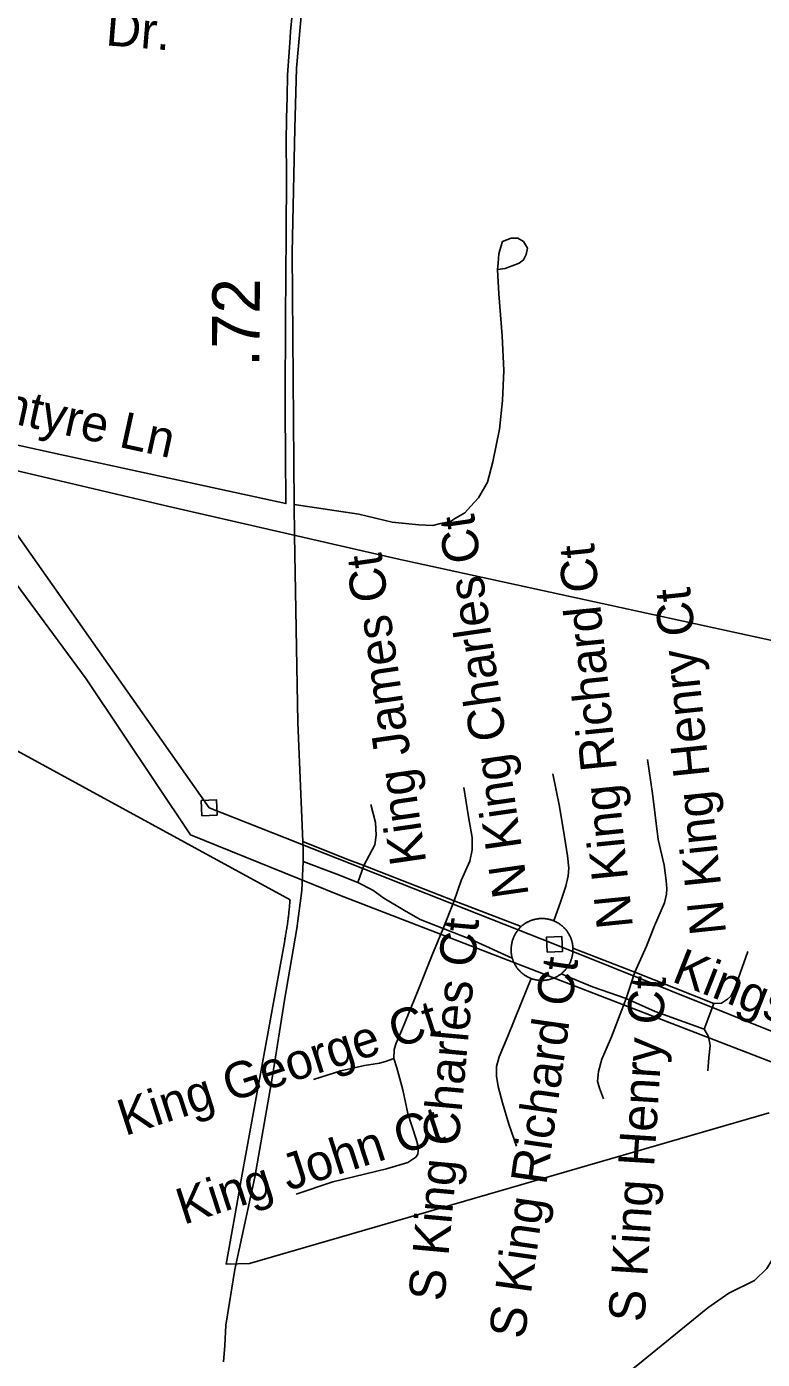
# Model space of a CAD drawing. Extents: x 2220236 to 2384410, y 720751 to 894131.
# Drawn here: x 2333116 to 2335051, y 803431 to 806939 of the extents above; entities that cross this region are included whole.
import ezdxf

# ---------------------------------------------------------------- set-up
doc = ezdxf.new("R2010")
doc.units = 0
doc.layers.add('Default', color=7, linetype='Continuous')

msp = doc.modelspace()

# ---------------------------------------------------------------- linework, layer by layer
at = {"layer": 'Default'}
for p, q in [((2334002.5, 804730.4), (2333987.1, 804685.9)), ((2334002.5, 804730.4), (2334240.2, 804638)), ((2334240.2, 804638), (2334211.5, 804564.7)), ((2334240.2, 804638), (2334416.5, 804569.9)), ((2334552.8, 804513), (2334715.7, 804449.6)), ((2334693, 804380.4), (2334715.7, 804449.6)), ((2334715.7, 804449.6), (2334923.8, 804367.5)), ((2334898.1, 804300.1), (2334923.8, 804367.5))]:
    msp.add_line(p, q, dxfattribs=at)
for points in [[(2333820.8, 805599.9), (2333819.3, 805681), (2333814.2, 806343.7), (2333821, 806670.7), (2333826.2, 806829.1), (2333847.2, 807065.2)], [(2332900.8, 805878.8), (2333196.5, 805814.2), (2333797.8, 805683.1), (2333796.8, 805814.8), (2333796, 805922.6), (2333796.2, 805950.8), (2333797.2, 806173.8), (2333798.2, 806391.2), (2333799.2, 806548.3), (2333799, 806635.6), (2333799.2, 806697.2), (2333801.2, 806753.9), (2333802.5, 806811.7), (2333806.2, 806871.2), (2333809, 806908.8), (2333810.2, 806926.8), (2333811, 806934.4), (2333816, 806987.8)], [(2332900.8, 805878.8), (2333196.5, 805814.2), (2333797.8, 805683.1), (2333796.8, 805814.8), (2333796, 805922.6), (2333796.2, 805950.8), (2333797.2, 806173.8), (2333798.2, 806391.2), (2333799.2, 806548.3), (2333799, 806635.6), (2333799.2, 806697.2), (2333801.2, 806753.9), (2333802.5, 806811.7), (2333806.2, 806871.2), (2333809, 806908.8), (2333810.2, 806926.8), (2333811, 806934.4), (2333816, 806987.8)], [(2334354.3, 806298.9), (2334374.9, 806302.4), (2334411, 806316.1), (2334423.1, 806324.7), (2334430, 806338.5), (2334433.4, 806355.7), (2334423.1, 806372.9), (2334407.6, 806381.5), (2334390.4, 806381.5), (2334368, 806372.9), (2334362.9, 806359.2), (2334357.7, 806340.2), (2334356, 806316.1), (2334354.3, 806298.9)], [(2334354.3, 806298.9), (2334357.7, 806235.2), (2334366.3, 806125.1), (2334371.5, 806033.9), (2334368, 805954.7), (2334359.4, 805878.9), (2334342.2, 805792.9), (2334328.5, 805739.5), (2334304.4, 805698.2), (2334283.8, 805675.8), (2334268.3, 805658.6), (2334244.2, 805644.9), (2334230.4, 805636.3), (2334204.6, 805631.1), (2334184, 805625.9), (2334147.9, 805627.6), (2334077.3, 805634.5), (2333989.6, 805655.2), (2333819.3, 805681)], [(2331380.2, 806148.5), (2332089.7, 805986.2), (2332785.1, 805833.7), (2333023.7, 805785.1), (2333486.9, 805676.6), (2334090.2, 805538), (2335080.6, 805321.9), (2335954.5, 805132.5), (2336758.3, 804964.2), (2337494, 804803.2), (2338191.7, 804647.6), (2339171.9, 804437.5), (2339987.8, 804257.3), (2340853.6, 804069.8), (2341802, 803859.4), (2342517.6, 803703.9), (2343209.2, 803550.3), (2344249.4, 803324.9), (2344734.6, 803222.8), (2345460.4, 803059.6)], [(2345020.4, 803226.3), (2344378.1, 802602.8), (2343567.7, 801835.2), (2342903.1, 801229.4), (2341981, 801590.2), (2340880.4, 802014.8), (2339974.4, 802379.8), (2338913.6, 802794.9), (2336720, 803652.3), (2335727.9, 804032.2), (2334504.4, 804523.2), (2333596.3, 804882.3), (2333041.1, 805671.2), (2333024.7, 805701.1)], [(2333634.2, 803423.9), (2333637.2, 803467.5), (2333639.9, 803520.8), (2333664, 803666.9), (2333716, 803910), (2333762.6, 804175.9), (2333794, 804376.5), (2333826.7, 804564.8), (2333839.7, 804665.2), (2333843.5, 804741.3), (2333843.7, 804769.2), (2333842.7, 804793.4), (2333829.5, 805106.9), (2333820.8, 805599.9)], [(2345128.8, 803203.5), (2344288.5, 802405.7), (2343608.3, 801777.6), (2342914.2, 801143.7), (2342458.1, 801324.1), (2341142.3, 801844), (2339390.6, 802528.8), (2337235.2, 803378.6), (2335128.1, 804193), (2333939.1, 804652.4), (2333547.2, 804811.7), (2333272.3, 805222.2), (2333026.4, 805555.2)], [(2335069, 804079.9), (2333701.8, 803683), (2333640.8, 803681.5), (2333665.2, 803818.2), (2333683.2, 803917.9), (2333794.8, 804533.2), (2333795.5, 804537.2), (2333796, 804540.6), (2333796.8, 804544.1), (2333797.2, 804547.5), (2333798, 804550.9), (2333798.5, 804554.4), (2333799, 804557.9), (2333799.8, 804561.3), (2333800.2, 804564.8), (2333800.8, 804568.2), (2333801.2, 804571.7), (2333801.8, 804575.1), (2333802.2, 804578.6), (2333802.8, 804582.1), (2333803.2, 804585.6), (2333803.8, 804589), (2333804.2, 804592.5), (2333804.5, 804595.9), (2333805, 804599.4), (2333805.2, 804602.9), (2333805.8, 804606.4), (2333806, 804609.9), (2333806.5, 804613.4), (2333806.8, 804616.8), (2333807.2, 804620.3), (2333807.5, 804623.8), (2333807.8, 804627.3), (2333808, 804630.8), (2333808.2, 804634.2), (2333808.5, 804637.8), (2333808.8, 804640.6), (2332160.2, 805540.4)], [(2335069, 804079.9), (2333701.8, 803683), (2333640.8, 803681.5), (2333665.2, 803818.2), (2333683.2, 803917.9), (2333794.8, 804533.2), (2333795.5, 804537.2), (2333796, 804540.6), (2333796.8, 804544.1), (2333797.2, 804547.5), (2333798, 804550.9), (2333798.5, 804554.4), (2333799, 804557.9), (2333799.8, 804561.3), (2333800.2, 804564.8), (2333800.8, 804568.2), (2333801.2, 804571.7), (2333801.8, 804575.1), (2333802.2, 804578.6), (2333802.8, 804582.1), (2333803.2, 804585.6), (2333803.8, 804589), (2333804.2, 804592.5), (2333804.5, 804595.9), (2333805, 804599.4), (2333805.2, 804602.9), (2333805.8, 804606.4), (2333806, 804609.9), (2333806.5, 804613.4), (2333806.8, 804616.8), (2333807.2, 804620.3), (2333807.5, 804623.8), (2333807.8, 804627.3), (2333808, 804630.8), (2333808.2, 804634.2), (2333808.5, 804637.8), (2333808.8, 804640.6), (2332160.2, 805540.4)], [(2334748.7, 805009.4), (2334762.2, 804920), (2334776.9, 804798.7), (2334792.8, 804731.4), (2334797.7, 804690.9), (2334800.1, 804670.1), (2334798.9, 804655.4), (2334794, 804632.1), (2334767.1, 804572.1), (2334746.3, 804518.2), (2334715.7, 804449.6)], [(2334500.2, 804971.5), (2334517.3, 804885.7), (2334530.8, 804806.1), (2334538.1, 804755.9), (2334541.8, 804724), (2334540.6, 804703.2), (2334534.5, 804676.2), (2334521, 804637), (2334502.4, 804585)], [(2334240.2, 804638), (2334259, 804691.1), (2334281.3, 804742.4), (2334288.1, 804771.5), (2334288.1, 804804), (2334277.8, 804858.8), (2334265.9, 804935.8)], [(2333577.2, 804861.5), (2333617.1, 804863.2), (2333615.5, 804903.1), (2333575.5, 804901.5), (2333577.2, 804861.5)], [(2334002.5, 804730.4), (2334031.5, 804785.2), (2334035, 804810.9), (2334033.3, 804843.4), (2334021.3, 804891.3)], [(2333842.7, 804793.4), (2333958, 804747.6), (2334002.5, 804730.4)], [(2333987.1, 804685.9), (2333932.3, 804708.2), (2333843.5, 804741.3)], [(2334211.5, 804564.7), (2334151.3, 804588.4), (2334110.2, 804612.3), (2334055.5, 804644.9), (2334026.4, 804665.4), (2333987.1, 804685.9)], [(2334082.1, 804222.4), (2334082.7, 804246.2), (2334087.6, 804263.4), (2334104.7, 804301.4), (2334143.9, 804398.1), (2334181.9, 804492.5), (2334211.5, 804564.7)], [(2334211.5, 804564.7), (2334284.9, 804535.8), (2334393.2, 804486.8)], [(2334416.5, 804569.9), (2334415.4, 804568.9), (2334414.4, 804567.9), (2334413.4, 804566.8), (2334412.4, 804565.7), (2334411.4, 804564.7), (2334410.5, 804563.5), (2334409.5, 804562.4), (2334408.6, 804561.3), (2334407.7, 804560.1), (2334406.8, 804559), (2334406, 804557.8), (2334405.1, 804556.6), (2334404.3, 804555.4), (2334403.5, 804554.2), (2334402.7, 804552.9), (2334402, 804551.7), (2334401.2, 804550.4), (2334400.5, 804549.1), (2334399.9, 804547.8), (2334399.2, 804546.5), (2334398.5, 804545.2), (2334397.9, 804543.9), (2334397.3, 804542.6), (2334396.8, 804541.2), (2334396.2, 804539.9), (2334395.7, 804538.5), (2334395.2, 804537.1), (2334394.7, 804535.8), (2334394.2, 804534.4), (2334393.8, 804533), (2334393.4, 804531.6), (2334393, 804530.2), (2334392.7, 804528.7), (2334392.3, 804527.3), (2334392, 804525.9), (2334391.7, 804524.5), (2334391.5, 804523), (2334391.3, 804521.6), (2334391, 804520.1), (2334390.9, 804518.7), (2334390.7, 804517.2), (2334390.6, 804515.8), (2334390.5, 804514.3), (2334390.4, 804512.9), (2334390.3, 804511.4), (2334390.3, 804509.9), (2334390.3, 804508.5), (2334390.3, 804507), (2334390.3, 804505.6), (2334390.4, 804504.1), (2334390.5, 804502.6), (2334390.6, 804501.2), (2334390.8, 804499.7), (2334390.9, 804498.3), (2334391.1, 804496.8), (2334391.4, 804495.4), (2334391.6, 804494), (2334391.9, 804492.5), (2334392.2, 804491.1), (2334392.5, 804489.7), (2334392.8, 804488.2), (2334393.2, 804486.8)], [(2334502.4, 804585), (2334501.1, 804585.5), (2334499.8, 804586), (2334498.5, 804586.5), (2334497.1, 804587), (2334495.8, 804587.4), (2334494.4, 804587.8), (2334493, 804588.2), (2334491.7, 804588.6), (2334490.3, 804588.9), (2334488.9, 804589.2), (2334487.5, 804589.5), (2334486.1, 804589.8), (2334484.8, 804590), (2334483.4, 804590.3), (2334482, 804590.5), (2334480.5, 804590.6), (2334479.1, 804590.8), (2334477.7, 804590.9), (2334476.3, 804591), (2334474.9, 804591.1), (2334473.5, 804591.1), (2334472.1, 804591.1), (2334470.6, 804591.1), (2334469.2, 804591.1), (2334467.8, 804591.1), (2334466.4, 804591), (2334465, 804590.9), (2334463.6, 804590.8), (2334462.2, 804590.6), (2334460.8, 804590.4), (2334459.4, 804590.2), (2334458, 804590), (2334456.6, 804589.8), (2334455.2, 804589.5), (2334453.8, 804589.2), (2334452.4, 804588.9), (2334451, 804588.6), (2334449.7, 804588.2), (2334448.3, 804587.8), (2334447, 804587.4), (2334445.6, 804587), (2334444.3, 804586.5), (2334442.9, 804586), (2334441.6, 804585.5), (2334440.3, 804585), (2334439, 804584.4), (2334437.7, 804583.9), (2334436.4, 804583.3), (2334435.1, 804582.6), (2334433.9, 804582), (2334432.6, 804581.3), (2334431.4, 804580.7), (2334430.1, 804580), (2334428.9, 804579.2), (2334427.7, 804578.5), (2334426.5, 804577.7), (2334425.4, 804576.9), (2334424.2, 804576.1), (2334423.1, 804575.3), (2334421.9, 804574.4), (2334420.8, 804573.6), (2334419.7, 804572.7), (2334418.6, 804571.8), (2334417.5, 804570.9), (2334416.5, 804569.9)], [(2334552.8, 804513), (2334552.8, 804514.4), (2334552.7, 804515.8), (2334552.6, 804517.2), (2334552.4, 804518.6), (2334552.2, 804520), (2334552, 804521.4), (2334551.8, 804522.8), (2334551.6, 804524.2), (2334551.3, 804525.6), (2334551, 804526.9), (2334550.7, 804528.3), (2334550.4, 804529.7), (2334550, 804531), (2334549.7, 804532.4), (2334549.3, 804533.7), (2334548.8, 804535.1), (2334548.4, 804536.4), (2334547.9, 804537.7), (2334547.4, 804539), (2334546.9, 804540.4), (2334546.3, 804541.7), (2334545.8, 804542.9), (2334545.2, 804544.2), (2334544.6, 804545.5), (2334544, 804546.7), (2334543.3, 804548), (2334542.6, 804549.2), (2334541.9, 804550.4), (2334541.2, 804551.7), (2334540.5, 804552.9), (2334539.7, 804554), (2334539, 804555.2), (2334538.2, 804556.4), (2334537.3, 804557.5), (2334536.5, 804558.6), (2334535.6, 804559.8), (2334534.8, 804560.9), (2334533.9, 804562), (2334533, 804563), (2334532, 804564.1), (2334531.1, 804565.1), (2334530.1, 804566.1), (2334529.1, 804567.1), (2334528.1, 804568.1), (2334527.1, 804569.1), (2334526.1, 804570.1), (2334525, 804571), (2334524, 804571.9), (2334522.9, 804572.8), (2334521.8, 804573.7), (2334520.7, 804574.5), (2334519.5, 804575.4), (2334518.4, 804576.2), (2334517.3, 804577), (2334516.1, 804577.8), (2334514.9, 804578.5), (2334513.7, 804579.3), (2334512.5, 804580), (2334511.3, 804580.7), (2334510, 804581.4), (2334508.8, 804582), (2334507.5, 804582.7), (2334506.3, 804583.3), (2334505, 804583.9), (2334503.7, 804584.5), (2334502.4, 804585)], [(2334485.2, 804502.4), (2334525.2, 804504.1), (2334523.5, 804544), (2334483.6, 804542.4), (2334485.2, 804502.4)], [(2334522, 804445.8), (2334523.1, 804446.7), (2334524.2, 804447.6), (2334525.3, 804448.5), (2334526.4, 804449.5), (2334527.4, 804450.4), (2334528.4, 804451.4), (2334529.4, 804452.4), (2334530.4, 804453.4), (2334531.4, 804454.5), (2334532.3, 804455.5), (2334533.3, 804456.6), (2334534.2, 804457.7), (2334535.1, 804458.8), (2334536, 804459.9), (2334536.8, 804461.1), (2334537.7, 804462.2), (2334538.5, 804463.4), (2334539.3, 804464.5), (2334540.1, 804465.7), (2334540.8, 804466.9), (2334541.5, 804468.1), (2334542.3, 804469.4), (2334542.9, 804470.6), (2334543.6, 804471.9), (2334544.3, 804473.1), (2334544.9, 804474.4), (2334545.5, 804475.7), (2334546.1, 804477), (2334546.6, 804478.3), (2334547.2, 804479.6), (2334547.7, 804480.9), (2334548.2, 804482.3), (2334548.6, 804483.6), (2334549.1, 804485), (2334549.5, 804486.3), (2334549.9, 804487.7), (2334550.3, 804489.1), (2334550.6, 804490.4), (2334550.9, 804491.8), (2334551.2, 804493.2), (2334551.5, 804494.6), (2334551.8, 804496), (2334552, 804497.4), (2334552.2, 804498.8), (2334552.4, 804500.2), (2334552.5, 804501.6), (2334552.6, 804503.1), (2334552.7, 804504.5), (2334552.8, 804505.9), (2334552.9, 804507.3), (2334552.9, 804508.7), (2334552.9, 804510.2), (2334552.9, 804511.6), (2334552.8, 804513)], [(2334923.8, 804367.5), (2334943.4, 804368.7), (2334959.3, 804378.5), (2334967.8, 804387.1), (2334977.6, 804405.5), (2335013.1, 804504.7)], [(2334393.2, 804486.8), (2334393.6, 804485.5), (2334394, 804484.1), (2334394.5, 804482.8), (2334395, 804481.5), (2334395.5, 804480.2), (2334396, 804478.8), (2334396.5, 804477.5), (2334397.1, 804476.3), (2334397.7, 804475), (2334398.3, 804473.7), (2334398.9, 804472.4), (2334399.6, 804471.2), (2334400.3, 804470), (2334401, 804468.7), (2334401.7, 804467.5), (2334402.4, 804466.3), (2334403.2, 804465.1), (2334404, 804464), (2334404.8, 804462.8), (2334405.6, 804461.7), (2334406.4, 804460.5), (2334407.3, 804459.4), (2334408.2, 804458.3), (2334409.1, 804457.2), (2334410, 804456.1), (2334410.9, 804455.1), (2334411.9, 804454), (2334412.8, 804453), (2334413.8, 804452), (2334414.8, 804451), (2334415.9, 804450.1), (2334416.9, 804449.1), (2334418, 804448.2), (2334419, 804447.3), (2334420.1, 804446.4), (2334421.2, 804445.5), (2334422.3, 804444.6), (2334423.5, 804443.8), (2334424.6, 804443), (2334425.8, 804442.2), (2334427, 804441.4), (2334428.1, 804440.6), (2334429.3, 804439.9), (2334430.6, 804439.2), (2334431.8, 804438.5), (2334433, 804437.8), (2334434.3, 804437.1), (2334435.5, 804436.5), (2334436.8, 804435.9), (2334438.1, 804435.3), (2334439.4, 804434.7), (2334440.7, 804434.2), (2334442, 804433.7), (2334443.3, 804433.2)], [(2334404.1, 803992), (2334384.5, 804049.6), (2334367.3, 804106), (2334356.3, 804148.8), (2334351.4, 804175.8), (2334351.4, 804201.5), (2334358.8, 804227.3), (2334382, 804281.2), (2334416.3, 804368.1), (2334443.3, 804433.2)], [(2334443.3, 804433.2), (2334444.6, 804432.7), (2334446, 804432.2), (2334447.3, 804431.8), (2334448.7, 804431.4), (2334450, 804431), (2334451.4, 804430.7), (2334452.8, 804430.3), (2334454.1, 804430), (2334455.5, 804429.7), (2334456.9, 804429.5), (2334458.3, 804429.2), (2334459.7, 804429), (2334461.1, 804428.8), (2334462.5, 804428.7), (2334463.9, 804428.5), (2334465.3, 804428.4), (2334466.7, 804428.3), (2334468.1, 804428.2), (2334469.5, 804428.2), (2334471, 804428.2), (2334472.4, 804428.2), (2334473.8, 804428.2), (2334475.2, 804428.2), (2334476.6, 804428.3), (2334478, 804428.4), (2334479.4, 804428.6), (2334480.8, 804428.7), (2334482.2, 804428.9), (2334483.6, 804429.1), (2334485, 804429.3), (2334486.4, 804429.6), (2334487.8, 804429.8), (2334489.2, 804430.1), (2334490.5, 804430.4), (2334491.9, 804430.8), (2334493.3, 804431.1), (2334494.6, 804431.5), (2334496, 804432), (2334497.3, 804432.4), (2334498.7, 804432.9), (2334500, 804433.3), (2334501.3, 804433.8), (2334502.6, 804434.4), (2334503.9, 804434.9), (2334505.2, 804435.5), (2334506.5, 804436.1), (2334507.8, 804436.7), (2334509, 804437.4), (2334510.3, 804438), (2334511.5, 804438.7), (2334512.7, 804439.4), (2334513.9, 804440.1), (2334515.1, 804440.9), (2334516.3, 804441.6), (2334517.5, 804442.4), (2334518.6, 804443.2), (2334519.8, 804444.1), (2334520.9, 804444.9), (2334522, 804445.8)], [(2334522, 804445.8), (2334604.2, 804411.6), (2334693, 804380.4)], [(2334693, 804380.4), (2334654.4, 804279.3), (2334628.7, 804220.5), (2334620.2, 804188.7), (2334617.7, 804162.9), (2334622.6, 804144.6), (2334633.6, 804116.4)], [(2334693, 804380.4), (2334769.5, 804346.7), (2334898.1, 804300.1)], [(2334898.1, 804300.1), (2334909.1, 804280.5), (2334914, 804257.3), (2334910.3, 804224.2), (2334907.9, 804189.9)], [(2333825, 803865.9), (2333921.7, 803897.7), (2334062.5, 803932), (2334118.8, 803949.2), (2334139.6, 803962.6), (2334144.5, 803971.2), (2334147, 803988.4), (2334140.9, 804010.4), (2334118.8, 804077.8), (2334105.4, 804140.3), (2334089.4, 804197.9), (2334082.1, 804222.4)], [(2333870.3, 804167.2), (2333942.5, 804190.5), (2334005, 804204), (2334044.1, 804210.1), (2334060.1, 804215), (2334082.1, 804222.4)], [(2335640.1, 804185), (2335600, 804180.6), (2335564.2, 804170.1), (2335546.3, 804158), (2335526.7, 804139.8), (2335489.2, 804097.3), (2335445.4, 804076.9), (2335355.9, 804043.8), (2335246.1, 804012.3), (2335164.7, 803967.4), (2335139.1, 803939.1), (2335119.7, 803892.9), (2335108.4, 803838.8), (2335095, 803788.6), (2335078, 803694.5), (2335062.4, 803670.3), (2335030.7, 803638), (2334963.2, 803605.2), (2334907.8, 803566.5), (2334723.6, 803416.3), (2334654.2, 803361.5)]]:
    msp.add_lwpolyline(points, dxfattribs=at)

# ---------------------------------------------------------------- texts
for s, height, rotation, p in [('Dr.', 95, 355.3998, (2333322.3, 806889.6)), ('.72', 125, 89.502, (2333727.8, 806043.3)), ('Mc Intyre Ln', 95, 347.6599, (2332810.9, 805952.2)), ('N King Charles Ct', 95, 98.1696, (2334436.8, 804652.1)), ('N King Richard Ct', 95, 95.7944, (2334710.8, 804568.6)), ('King James Ct', 95, 98.2571, (2334167.4, 804738.6)), ('N King Henry Ct', 95, 95.9624, (2334955.9, 804552.2)), ('S King Charles Ct', 95, 84.7994, (2334214.4, 803581.9)), ('S King Richard Ct', 95, 81.9413, (2334425.2, 803482.1)), ('Kingswood Dr', 95, 338.5015, (2334809.4, 804426.5)), ('S King Henry Ct', 95, 86.4292, (2334740.8, 803527.4)), ('King George Ct', 95, 17.9375, (2333374.6, 804018.4)), ('King John Ct', 95, 17.9375, (2333528.6, 803784.7))]:
    msp.add_text(s, height=height, rotation=rotation, dxfattribs=at).set_placement(p)

doc.saveas('drawing.dxf')
